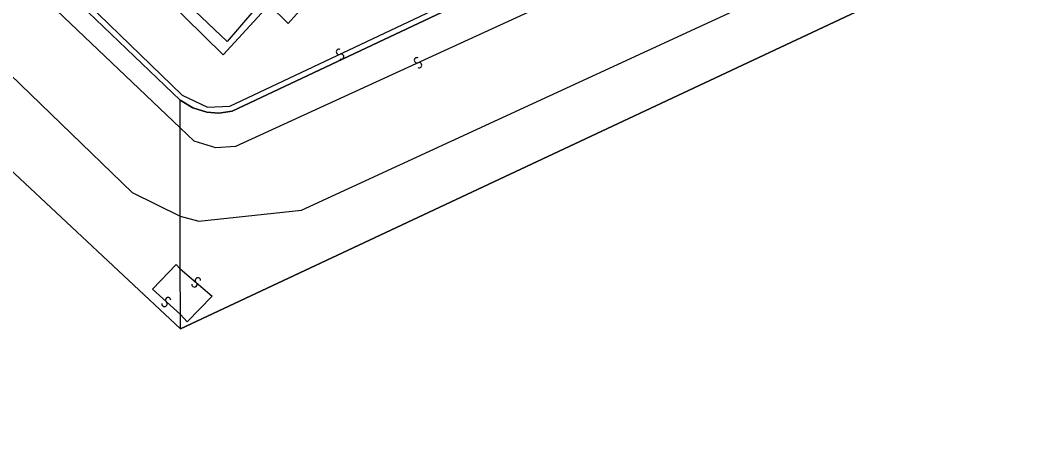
# Model space of a CAD drawing. Extents: x -598233 to -596890, y -1157848 to -1156431.
# Drawn here: x -598128.6 to -598057.4, y -1157143.3 to -1157113 of the extents above; entities that cross this region are included whole.
import ezdxf

# ---------------------------------------------------------------- set-up
doc = ezdxf.new("R2010")
doc.units = 0
for name, color, linetype in [('Level 1', 7, 'Continuous'), ('Level 13', 7, 'Continuous'), ('Level 3', 7, 'Continuous'), ('Level 60', 7, 'Continuous'), ('Vrstva 60', 7, 'Continuous')]:
    doc.layers.add(name, color=color, linetype=linetype)

msp = doc.modelspace()

# ---------------------------------------------------------------- linework, layer by layer
at = {"layer": 'Level 1'}
for points in [[(-598117.4, -1157134.54), (-598023.35, -1157090.35)], [(-598117.44, -1157118.61), (-598127.04, -1157109.38)], [(-598098.41, -1157112.1), (-598113.81, -1157119.36), (-598114.74, -1157119.5), (-598115.57, -1157119.43), (-598116.54, -1157119.13), (-598117.44, -1157118.61)], [(-598117.44, -1157120.53), (-598117.44, -1157118.61)], [(-598117.44, -1157126.68), (-598117.44, -1157120.53)], [(-598129.31, -1157123.39), (-598117.4, -1157134.54)], [(-598117.44, -1157130.35), (-598117.44, -1157126.68)], [(-598117.42, -1157133.54), (-598117.44, -1157130.35)], [(-598117.4, -1157134.54), (-598117.42, -1157133.54)]]:
    msp.add_lwpolyline(points, dxfattribs=at)
at = {"layer": 'Level 13'}
for centre, start, end in [((-598106.377, -1157115.232), 62.60803, 294.70602), ((-598106.222, -1157115.567), 242.39357, 114.98357), ((-598100.946, -1157115.822), 61.89049, 294.48049), ((-598100.794, -1157116.158), 242.10494, 114.20294), ((-598116.44, -1157131.44), 176.85319, 49.44319), ((-598116.199, -1157131.16), 357.06765, 229.16564), ((-598118.524, -1157132.796), 174.92849, 47.51849), ((-598118.275, -1157132.525), 355.14295, 227.24095)]:
    msp.add_arc(centre, 0.184, start, end, dxfattribs=at)
at = {"layer": 'Level 3'}
msp.add_line((-598117.44, -1157120.53), (-598232.89, -1157010.336), dxfattribs=at)
for points in [[(-598232.89, -1157017.301), (-598226.27, -1157022.93), (-598120.77, -1157125.03), (-598117.44, -1157126.68)], [(-598024.88, -1157080.48), (-598039.36, -1157087.11), (-598064.01, -1157098.67), (-598088.17, -1157110.14), (-598113.57, -1157121.84), (-598114.94, -1157121.93), (-598116.45, -1157121.47), (-598117.44, -1157120.53)], [(-598117.44, -1157126.68), (-598116.13, -1157127.03), (-598108.99, -1157126.27), (-598026.22, -1157088.05), (-598023.65, -1157087.85)], [(-598108.17, -1157111.29), (-598109.92, -1157113.25), (-598111.23, -1157111.97), (-598114.44, -1157115.44), (-598121.12, -1157108.84), (-598117.39, -1157104.95)], [(-598108.17, -1157111.29), (-598108.59, -1157110.84), (-598109.97, -1157112.37), (-598111.31, -1157111.16), (-598114.16, -1157114.52), (-598120, -1157108.95), (-598116.82, -1157105.44), (-598117.39, -1157104.95)], [(-598126.75, -1157109.09), (-598117.3, -1157118.25), (-598115.54, -1157119.08), (-598113.97, -1157119.01), (-598098.63, -1157111.78)], [(-598117.44, -1157130.35), (-598117.72, -1157130.05), (-598119.37, -1157131.77), (-598117.42, -1157133.54)], [(-598117.44, -1157130.35), (-598115.2, -1157132.25), (-598116.94, -1157134.05), (-598117.42, -1157133.54)]]:
    msp.add_lwpolyline(points, dxfattribs=at)
at = {"layer": 'Level 60'}
msp.add_lwpolyline([(-598023.35, -1157090.35), (-598117.4, -1157134.54), (-598117.42, -1157133.54), (-598117.44, -1157130.35), (-598117.44, -1157126.68), (-598117.44, -1157120.53), (-598117.44, -1157118.61), (-598116.54, -1157119.13), (-598115.57, -1157119.43), (-598114.74, -1157119.5), (-598113.81, -1157119.36), (-598098.41, -1157112.1), (-598087.37, -1157106.84), (-598076.01, -1157101.52), (-598070.65, -1157099.03), (-598064.28, -1157096), (-598061.57, -1157094.79), (-598057.78, -1157092.99), (-598051.49, -1157090.01)], dxfattribs=at)
msp.add_lwpolyline([(-598123.68, -1157105.73), (-598113.88, -1157095.34), (-598109.06, -1157090.3), (-598107.14, -1157094.19), (-598098.63, -1157111.78), (-598098.41, -1157112.1), (-598113.81, -1157119.36), (-598114.74, -1157119.5), (-598115.57, -1157119.43), (-598116.54, -1157119.13), (-598117.44, -1157118.61), (-598127.04, -1157109.38), (-598126.75, -1157109.09)], close=True, dxfattribs=at)
at = {"layer": 'Vrstva 60'}
for points in [[(-598230.25, -1157027.16), (-598159.23, -1157094.89), (-598157.01, -1157097.09), (-598155.74, -1157098.35), (-598136.59, -1157116.46), (-598129.31, -1157123.39), (-598117.4, -1157134.54), (-598117.42, -1157133.54), (-598117.44, -1157130.35), (-598117.44, -1157118.61), (-598127.04, -1157109.38), (-598132.19, -1157104.33), (-598135.7, -1157101.01), (-598143.6, -1157093.49), (-598145.41, -1157091.7), (-598148.09, -1157089.2), (-598151.37, -1157086.03), (-598160.37, -1157077.44), (-598171.46, -1157066.92), (-598172.39, -1157066), (-598184.32, -1157054.57), (-598196.28, -1157043.23)], [(-598009.87, -1157147.41), (-598011.65, -1157136.39), (-598017.09, -1157116.49), (-598022.5, -1157094.64), (-598023.35, -1157090.35), (-598117.4, -1157134.54), (-598129.31, -1157123.39), (-598165.93, -1157105.41), (-598168.54, -1157104.19), (-598170.91, -1157103.51), (-598173.62, -1157103.25), (-598193.47, -1157102.17), (-598204.89, -1157100.55), (-598217.31, -1157099.69), (-598228.95, -1157099.11), (-598231.79, -1157099.44), (-598232.89, -1157099.756), (-598232.89, -1157171.975)]]:
    msp.add_lwpolyline(points, dxfattribs=at)

doc.saveas('drawing.dxf')
